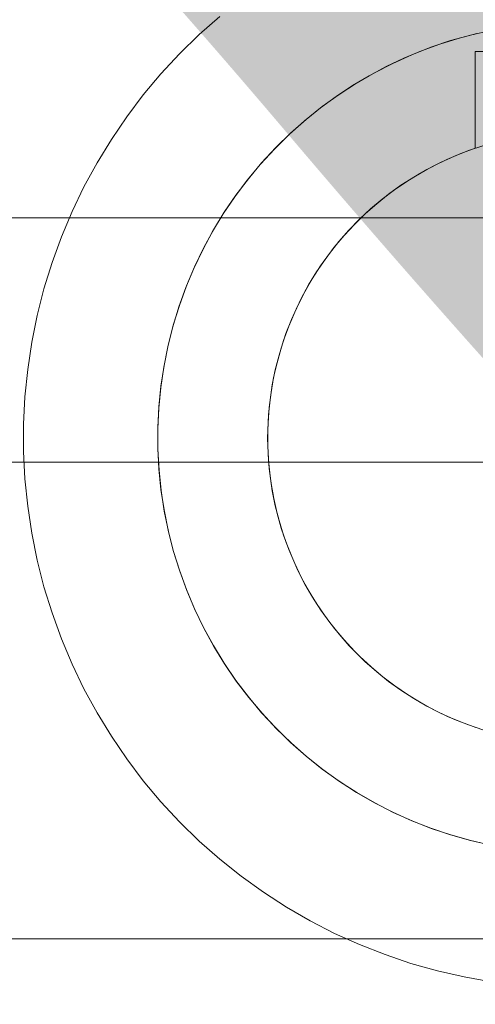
# Model space of a CAD drawing. Header units: millimetres. Extents: x -3490 to 61924, y -72580 to 6847.
# Tile 768 of 1056: x 24227 to 24246, y 1218 to 1258. Entities that reach past the tile are written whole.
import ezdxf

# ---------------------------------------------------------------- set-up
doc = ezdxf.new("R2010")
doc.units = ezdxf.units.MM
for name, color, linetype, lineweight in [('COTAS_O', 1, 'Continuous', 0), ('COTAS_P', 1, 'Continuous', 0), ('lateral_briquetadora', 7, 'Continuous', 0), ('lateral_C05', 7, 'Continuous', 0)]:
    doc.layers.add(name, color=color, linetype=linetype, lineweight=lineweight)
doc.dimstyles.new('R19_100', dxfattribs={"dimtxt": 250, "dimasz": 150, "dimexe": 150, "dimexo": 80, "dimgap": 100, "dimtad": 1, "dimtih": 1, "dimtoh": 1, "dimdsep": 46, "dimcen": 0.09, "dimadec": 0, "dimazin": 0, "dimtfac": 1, "dimtdec": 4, "dimtofl": 0, "dimtmove": 0, "dimatfit": 3, "dimfxl": 1, "dimtolj": 1, "dimtzin": 0, "dimarcsym": 0})

# ---------------------------------------------------------------- blocks, each defined once
blk = doc.blocks.new('DIM_R29_4')
at = {"layer": 'COTAS_P'}
for p, q in [((15248.371, 1279.095), (24311.821, 4109.095)), ((24311.821, 4109.095), (24155.226, 4107.342)), ((24311.821, 4109.095), (24182.051, 4021.432)), ((24580.067, 3250), (24311.821, 4109.095)), ((15248.371, 1279.095), (15378.141, 1366.757)), ((15248.371, 1279.095), (15404.966, 1280.848)), ((15516.618, 420), (15248.371, 1279.095))]:
    blk.add_line(p, q, dxfattribs=at)
blk.add_text('9495 P', height=250, rotation=17.3406, dxfattribs=at).set_placement((19750.291, 2789.55))
blk = doc.blocks.new('DIM_R29_19')
at = {"layer": 'COTAS_P'}
for p, q in [((18820, 2240), (18619.956, 1362.514)), ((18619.956, 1362.514), (18776.206, 1373.047)), ((27699.956, -707.486), (18619.956, 1362.514)), ((18619.956, 1362.514), (18756.202, 1285.299)), ((27900, 170), (27699.956, -707.486)), ((27699.956, -707.486), (27563.711, -630.272)), ((27699.956, -707.486), (27543.706, -718.02))]:
    blk.add_line(p, q, dxfattribs=at)
blk.add_text('9312.96 P', height=250, rotation=167.1576, dxfattribs=at).set_placement((23137.729, 230.015))
blk = doc.blocks.new('DIM_R29_31')
at = {"layer": 'COTAS_O'}
for p, q in [((23750.067, 2330), (24450.067, 2330)), ((24450.067, 2330), (24405.067, 2180)), ((24450.067, 0), (24450.067, 2330)), ((24450.067, 2330), (24495.067, 2180)), ((24450.067, 0), (24405.067, 150)), ((24450.067, 0), (24495.067, 150)), ((23750.067, 0), (24450.067, 0))]:
    blk.add_line(p, q, dxfattribs=at)
blk.add_text('2330 O', height=250, rotation=90, dxfattribs=at).set_placement((24350.067, 1165))

msp = doc.modelspace()

# ---------------------------------------------------------------- linework, layer by layer
at = {"layer": 'lateral_briquetadora'}
for p, q in [((23750.067, 1250), (25950.067, 1250)), ((23900.067, 1250), (25800.067, 1250)), ((24150.067, 1250), (25800.067, 1250)), ((23750.067, 1240), (25950.067, 1240)), ((23900.067, 1240), (25800.067, 1240))]:
    msp.add_line(p, q, dxfattribs=at)
at = {"layer": 'lateral_C05'}
for p, q in [((24234.764, 1257.494), (24235.605, 1258.236)), ((24233.96, 1256.71), (24234.764, 1257.494)), ((24245.057, 1257.245), (24245.873, 1257.474)), ((24245.37, 1257.338), (24246.137, 1257.539)), ((24245.873, 1257.474), (24246.699, 1257.663)), ((24243.868, 1256.829), (24244.613, 1257.101)), ((24244.253, 1256.975), (24245.057, 1257.245)), ((24244.613, 1257.101), (24245.37, 1257.338)), ((24233.197, 1255.888), (24233.96, 1256.71)), ((24242.691, 1256.316), (24243.464, 1256.665)), ((24243.136, 1256.523), (24243.868, 1256.829)), ((24243.464, 1256.665), (24244.253, 1256.975)), ((24246.067, 1252.843), (24246.067, 1256.8)), ((24254.067, 1256.8), (24246.067, 1256.8)), ((24241.937, 1255.93), (24242.691, 1256.316)), ((24242.42, 1256.183), (24243.136, 1256.523)), ((24232.476, 1255.029), (24233.197, 1255.888)), ((24241.203, 1255.506), (24241.937, 1255.93)), ((24241.72, 1255.81), (24242.42, 1256.183)), ((24240.491, 1255.046), (24241.203, 1255.506)), ((24241.038, 1255.404), (24241.72, 1255.81)), ((24231.799, 1254.134), (24232.476, 1255.029)), ((24239.803, 1254.551), (24240.491, 1255.046)), ((24240.376, 1254.967), (24241.038, 1255.404)), ((24239.736, 1254.5), (24240.376, 1254.967)), ((24239.077, 1253.969), (24239.736, 1254.5)), ((24239.14, 1254.023), (24239.803, 1254.551)), ((24231.167, 1253.207), (24231.799, 1254.134)), ((24238.445, 1253.406), (24239.077, 1253.969)), ((24238.505, 1253.462), (24239.14, 1254.023)), ((24237.898, 1252.87), (24238.505, 1253.462)), ((24230.582, 1252.25), (24231.167, 1253.207)), ((24237.842, 1252.813), (24238.445, 1253.406)), ((24237.27, 1252.19), (24237.842, 1252.813)), ((24237.321, 1252.249), (24237.898, 1252.87)), ((24244.909, 1252.386), (24245.482, 1252.629)), ((24245.212, 1252.518), (24245.792, 1252.746)), ((24245.482, 1252.629), (24246.067, 1252.843)), ((24245.792, 1252.746), (24246.383, 1252.945)), ((24230.045, 1251.265), (24230.582, 1252.25)), ((24236.776, 1251.599), (24237.321, 1252.249)), ((24244.089, 1251.978), (24244.644, 1252.262)), ((24244.348, 1252.115), (24244.909, 1252.386)), ((24244.644, 1252.262), (24245.212, 1252.518)), ((24236.729, 1251.54), (24237.27, 1252.19)), ((24243.27, 1251.49), (24243.801, 1251.816)), ((24243.55, 1251.666), (24244.089, 1251.978)), ((24243.801, 1251.816), (24244.348, 1252.115)), ((24236.221, 1250.863), (24236.729, 1251.54)), ((24236.265, 1250.924), (24236.776, 1251.599)), ((24242.756, 1251.139), (24243.27, 1251.49)), ((24243.026, 1251.328), (24243.55, 1251.666)), ((24229.559, 1250.254), (24230.045, 1251.265)), ((24242.26, 1250.762), (24242.756, 1251.139)), ((24242.52, 1250.964), (24243.026, 1251.328)), ((24235.748, 1250.162), (24236.221, 1250.863)), ((24235.787, 1250.223), (24236.265, 1250.924)), ((24241.784, 1250.361), (24242.26, 1250.762)), ((24242.033, 1250.576), (24242.52, 1250.964)), ((24229.123, 1249.22), (24229.559, 1250.254)), ((24235.345, 1249.5), (24235.787, 1250.223)), ((24241.328, 1249.937), (24241.784, 1250.361)), ((24241.565, 1250.163), (24242.033, 1250.576)), ((24235.31, 1249.438), (24235.748, 1250.162)), ((24240.893, 1249.49), (24241.328, 1249.937)), ((24241.119, 1249.728), (24241.565, 1250.163)), ((24234.908, 1248.694), (24235.31, 1249.438)), ((24234.94, 1248.756), (24235.345, 1249.5)), ((24240.482, 1249.023), (24240.893, 1249.49)), ((24240.695, 1249.271), (24241.119, 1249.728)), ((24228.739, 1248.166), (24229.123, 1249.22)), ((24240.094, 1248.535), (24240.482, 1249.023)), ((24240.295, 1248.794), (24240.695, 1249.271)), ((24234.544, 1247.93), (24234.908, 1248.694)), ((24234.572, 1247.992), (24234.94, 1248.756)), ((24239.918, 1248.297), (24240.295, 1248.794)), ((24239.567, 1247.782), (24239.918, 1248.297)), ((24239.731, 1248.029), (24240.094, 1248.535)), ((24228.408, 1247.094), (24228.739, 1248.166)), ((24234.219, 1247.149), (24234.544, 1247.93)), ((24234.243, 1247.211), (24234.572, 1247.992)), ((24239.242, 1247.25), (24239.567, 1247.782)), ((24239.394, 1247.505), (24239.731, 1248.029)), ((24239.083, 1246.965), (24239.394, 1247.505)), ((24228.132, 1246.007), (24228.408, 1247.094)), ((24233.932, 1246.353), (24234.219, 1247.149)), ((24233.953, 1246.414), (24234.243, 1247.211)), ((24238.944, 1246.703), (24239.242, 1247.25)), ((24238.674, 1246.141), (24238.944, 1246.703)), ((24238.799, 1246.411), (24239.083, 1246.965)), ((24233.686, 1245.544), (24233.932, 1246.353)), ((24233.703, 1245.604), (24233.953, 1246.414)), ((24238.544, 1245.843), (24238.799, 1246.411)), ((24227.909, 1244.907), (24228.132, 1246.007)), ((24238.317, 1245.262), (24238.544, 1245.843)), ((24238.432, 1245.567), (24238.674, 1246.141)), ((24233.48, 1244.723), (24233.686, 1245.544)), ((24233.494, 1244.783), (24233.703, 1245.604)), ((24238.218, 1244.981), (24238.432, 1245.567)), ((24238.035, 1244.386), (24238.218, 1244.981)), ((24238.119, 1244.672), (24238.317, 1245.262)), ((24227.742, 1243.798), (24227.909, 1244.907)), ((24233.316, 1243.894), (24233.48, 1244.723)), ((24233.326, 1243.952), (24233.494, 1244.783)), ((24237.951, 1244.072), (24238.119, 1244.672)), ((24237.881, 1243.782), (24238.035, 1244.386)), ((24227.63, 1242.681), (24227.742, 1243.798)), ((24233.192, 1243.057), (24233.316, 1243.894)), ((24233.199, 1243.114), (24233.326, 1243.952)), ((24237.757, 1243.171), (24237.881, 1243.782)), ((24237.813, 1243.465), (24237.951, 1244.072)), ((24237.705, 1242.851), (24237.813, 1243.465)), ((24233.111, 1242.215), (24233.192, 1243.057)), ((24233.115, 1242.27), (24233.199, 1243.114)), ((24237.664, 1242.554), (24237.757, 1243.171)), ((24227.574, 1241.561), (24227.63, 1242.681)), ((24237.602, 1241.934), (24237.664, 1242.554)), ((24237.628, 1242.233), (24237.705, 1242.851)), ((24233.072, 1241.37), (24233.111, 1242.215)), ((24233.073, 1241.424), (24233.115, 1242.27)), ((24237.582, 1241.612), (24237.628, 1242.233)), ((24237.571, 1241.312), (24237.602, 1241.934)), ((24227.574, 1240.439), (24227.574, 1241.561)), ((24233.074, 1240.524), (24233.072, 1241.37)), ((24233.073, 1240.576), (24233.073, 1241.424)), ((24237.567, 1240.989), (24237.582, 1241.612)), ((24237.584, 1240.366), (24237.567, 1240.989)), ((24237.571, 1240.688), (24237.571, 1241.312)), ((24233.115, 1239.73), (24233.073, 1240.576)), ((24233.119, 1239.679), (24233.074, 1240.524)), ((24237.602, 1240.066), (24237.571, 1240.688)), ((24227.63, 1239.319), (24227.574, 1240.439)), ((24237.631, 1239.745), (24237.584, 1240.366)), ((24233.199, 1238.886), (24233.115, 1239.73)), ((24237.664, 1239.446), (24237.602, 1240.066)), ((24237.709, 1239.127), (24237.631, 1239.745)), ((24227.742, 1238.202), (24227.63, 1239.319)), ((24233.206, 1238.837), (24233.119, 1239.679)), ((24237.757, 1238.829), (24237.664, 1239.446)), ((24237.817, 1238.514), (24237.709, 1239.127)), ((24233.326, 1238.048), (24233.199, 1238.886)), ((24233.334, 1238.001), (24233.206, 1238.837)), ((24237.881, 1238.218), (24237.757, 1238.829)), ((24237.956, 1237.906), (24237.817, 1238.514)), ((24227.909, 1237.093), (24227.742, 1238.202)), ((24238.035, 1237.614), (24237.881, 1238.218)), ((24233.494, 1237.217), (24233.326, 1238.048)), ((24233.504, 1237.173), (24233.334, 1238.001)), ((24238.125, 1237.307), (24237.956, 1237.906)), ((24238.218, 1237.019), (24238.035, 1237.614)), ((24238.324, 1236.717), (24238.125, 1237.307)), ((24228.132, 1235.993), (24227.909, 1237.093)), ((24233.703, 1236.396), (24233.494, 1237.217)), ((24233.715, 1236.353), (24233.504, 1237.173)), ((24238.432, 1236.433), (24238.218, 1237.019)), ((24238.552, 1236.137), (24238.324, 1236.717)), ((24233.953, 1235.586), (24233.703, 1236.396)), ((24233.966, 1235.546), (24233.715, 1236.353)), ((24238.674, 1235.859), (24238.432, 1236.433)), ((24238.809, 1235.569), (24238.552, 1236.137)), ((24228.408, 1234.906), (24228.132, 1235.993)), ((24238.944, 1235.297), (24238.674, 1235.859)), ((24234.243, 1234.789), (24233.953, 1235.586)), ((24234.258, 1234.751), (24233.966, 1235.546)), ((24239.093, 1235.015), (24238.809, 1235.569)), ((24239.242, 1234.75), (24238.944, 1235.297)), ((24228.739, 1233.834), (24228.408, 1234.906)), ((24239.405, 1234.476), (24239.093, 1235.015)), ((24234.572, 1234.008), (24234.243, 1234.789)), ((24234.588, 1233.973), (24234.258, 1234.751)), ((24239.567, 1234.218), (24239.242, 1234.75)), ((24239.743, 1233.953), (24239.405, 1234.476)), ((24239.918, 1233.703), (24239.567, 1234.218)), ((24229.123, 1232.78), (24228.739, 1233.834)), ((24234.94, 1233.244), (24234.572, 1234.008)), ((24234.957, 1233.211), (24234.588, 1233.973)), ((24240.107, 1233.447), (24239.743, 1233.953)), ((24240.295, 1233.206), (24239.918, 1233.703)), ((24240.496, 1232.96), (24240.107, 1233.447)), ((24235.345, 1232.5), (24234.94, 1233.244)), ((24235.363, 1232.469), (24234.957, 1233.211)), ((24240.695, 1232.729), (24240.295, 1233.206)), ((24240.908, 1232.494), (24240.496, 1232.96)), ((24229.559, 1231.746), (24229.123, 1232.78)), ((24235.787, 1231.777), (24235.345, 1232.5)), ((24235.805, 1231.748), (24235.363, 1232.469)), ((24241.119, 1232.272), (24240.695, 1232.729)), ((24241.343, 1232.048), (24240.908, 1232.494)), ((24241.565, 1231.837), (24241.119, 1232.272)), ((24230.045, 1230.735), (24229.559, 1231.746)), ((24236.265, 1231.076), (24235.787, 1231.777)), ((24236.283, 1231.05), (24235.805, 1231.748)), ((24241.8, 1231.624), (24241.343, 1232.048)), ((24242.033, 1231.424), (24241.565, 1231.837)), ((24242.278, 1231.224), (24241.8, 1231.624)), ((24242.52, 1231.036), (24242.033, 1231.424)), ((24236.776, 1230.401), (24236.265, 1231.076)), ((24236.795, 1230.377), (24236.283, 1231.05)), ((24242.774, 1230.848), (24242.278, 1231.224)), ((24243.026, 1230.672), (24242.52, 1231.036)), ((24230.582, 1229.75), (24230.045, 1230.735)), ((24243.289, 1230.497), (24242.774, 1230.848)), ((24243.55, 1230.334), (24243.026, 1230.672)), ((24243.821, 1230.173), (24243.289, 1230.497)), ((24237.321, 1229.751), (24236.776, 1230.401)), ((24237.34, 1229.73), (24236.795, 1230.377)), ((24244.089, 1230.022), (24243.55, 1230.334)), ((24244.368, 1229.875), (24243.821, 1230.173)), ((24231.167, 1228.793), (24230.582, 1229.75)), ((24237.898, 1229.13), (24237.321, 1229.751)), ((24237.917, 1229.111), (24237.34, 1229.73)), ((24244.644, 1229.738), (24244.089, 1230.022)), ((24244.929, 1229.605), (24244.368, 1229.875)), ((24245.212, 1229.482), (24244.644, 1229.738)), ((24245.503, 1229.363), (24244.929, 1229.605)), ((24245.792, 1229.254), (24245.212, 1229.482)), ((24246.089, 1229.15), (24245.503, 1229.363)), ((24246.383, 1229.055), (24245.792, 1229.254)), ((24238.505, 1228.538), (24237.898, 1229.13)), ((24238.523, 1228.521), (24237.917, 1229.111)), ((24231.799, 1227.866), (24231.167, 1228.793)), ((24239.14, 1227.977), (24238.505, 1228.538)), ((24239.158, 1227.962), (24238.523, 1228.521)), ((24232.476, 1226.971), (24231.799, 1227.866)), ((24239.803, 1227.449), (24239.14, 1227.977)), ((24239.82, 1227.435), (24239.158, 1227.962)), ((24240.491, 1226.954), (24239.803, 1227.449)), ((24240.508, 1226.943), (24239.82, 1227.435)), ((24233.197, 1226.112), (24232.476, 1226.971)), ((24241.203, 1226.494), (24240.491, 1226.954)), ((24241.219, 1226.484), (24240.508, 1226.943)), ((24241.937, 1226.07), (24241.203, 1226.494)), ((24241.952, 1226.062), (24241.219, 1226.484)), ((24233.96, 1225.29), (24233.197, 1226.112)), ((24242.691, 1225.684), (24241.937, 1226.07)), ((24242.705, 1225.677), (24241.952, 1226.062)), ((24243.464, 1225.335), (24242.691, 1225.684)), ((24243.477, 1225.33), (24242.705, 1225.677)), ((24234.764, 1224.506), (24233.96, 1225.29)), ((24244.253, 1225.025), (24243.464, 1225.335)), ((24244.264, 1225.021), (24243.477, 1225.33)), ((24245.057, 1224.755), (24244.253, 1225.025)), ((24245.066, 1224.752), (24244.264, 1225.021)), ((24235.605, 1223.764), (24234.764, 1224.506)), ((24245.873, 1224.526), (24245.057, 1224.755)), ((24245.881, 1224.524), (24245.066, 1224.752)), ((24246.699, 1224.337), (24245.873, 1224.526)), ((24246.706, 1224.336), (24245.881, 1224.524)), ((24236.482, 1223.065), (24235.605, 1223.764)), ((24237.393, 1222.41), (24236.482, 1223.065)), ((24238.335, 1221.801), (24237.393, 1222.41)), ((24239.307, 1221.24), (24238.335, 1221.801)), ((24240.305, 1220.728), (24239.307, 1221.24)), ((24180.067, 1220.5), (24320.067, 1220.5)), ((24208.067, 1220.5), (24228.164, 1220.5)), ((24228.164, 1220.5), (24271.971, 1220.5)), ((24241.328, 1220.267), (24240.305, 1220.728)), ((24242.372, 1219.857), (24241.328, 1220.267)), ((24243.435, 1219.5), (24242.372, 1219.857)), ((24244.515, 1219.196), (24243.435, 1219.5)), ((24245.609, 1218.946), (24244.515, 1219.196)), ((24246.714, 1218.751), (24245.609, 1218.946))]:
    msp.add_line(p, q, dxfattribs=at)

# ---------------------------------------------------------------- dimensions: what is measured, and where the dimension line sits
at = {"layer": 'COTAS_O'}
dim = msp.add_aligned_dim(p1=(23750.067, 0), p2=(23750.067, 2330), distance=-700, text='<> O', dimstyle='R19_100', dxfattribs=at)
dim.commit()
dim.dimension.update_dxf_attribs({"geometry": 'DIM_R29_31', "text_midpoint": (24450.067, 1165)})
at = {"layer": 'COTAS_P'}
for p1, p2, picture, middle in [((15516.618, 420), (24580.067, 3250), 'DIM_R29_4', (19780.096, 2694.095)), ((27900, 170), (18820, 2240), 'DIM_R29_19', (23159.956, 327.514))]:
    dim = msp.add_aligned_dim(p1=p1, p2=p2, distance=900, text='<> P', dimstyle='R19_100', dxfattribs=at)
    dim.commit()
    dim.dimension.update_dxf_attribs({"geometry": picture, "text_midpoint": middle})

doc.saveas('drawing.dxf')
